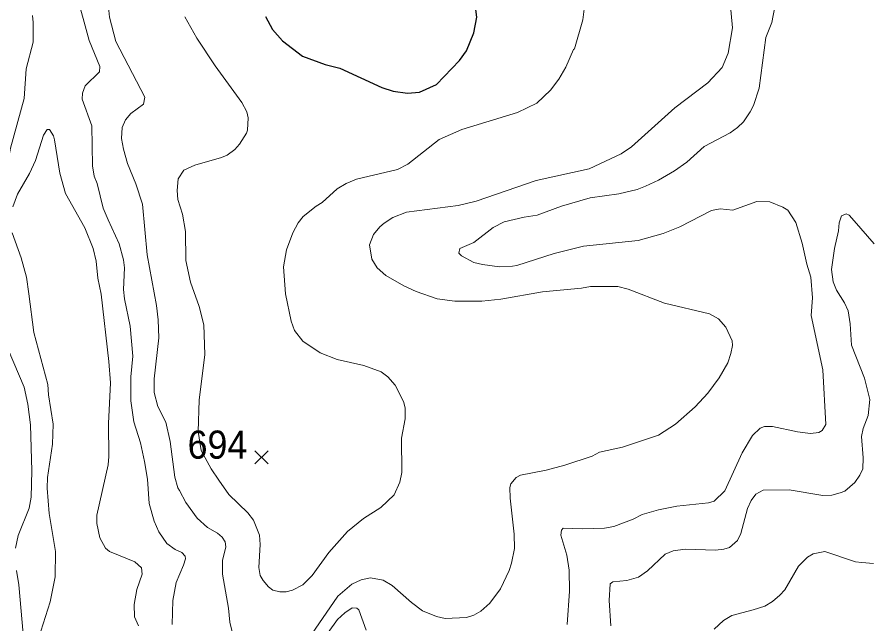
# Model space of a CAD drawing. Extents: x 294.2 to 320.3, y 7482.7 to 7510.7.
# Drawn here: x 299.313 to 301.736, y 7499.811 to 7501.537 of the extents above; entities that cross this region are included whole.
import ezdxf
from ezdxf.enums import TextEntityAlignment as Align

# ---------------------------------------------------------------- set-up
doc = ezdxf.new("R2010")
doc.units = 0
doc.header["$LTSCALE"] = 0.032
for name, color, linetype, lineweight in [('1', 7, 'Continuous', 25), ('2', 7, 'Continuous', 13), ('21', 7, 'Continuous', 25)]:
    doc.layers.add(name, color=color, linetype=linetype, lineweight=lineweight)
doc.layers.add('61', color=7, linetype='Continuous')

msp = doc.modelspace()

# ---------------------------------------------------------------- linework, layer by layer
at = {"layer": '1'}
for points in [[(300.3508, 7501.3361), (300.3831, 7501.3259), (300.424, 7501.3204), (300.4578, 7501.3228), (300.506, 7501.3448), (300.5715, 7501.4132), (300.5911, 7501.4407), (300.6126, 7501.4918), (300.6205, 7501.5359), (300.6105, 7501.62)], [(300.0202, 7501.5378), (300.0398, 7501.5016), (300.0681, 7501.4686), (300.1247, 7501.4253), (300.1896, 7501.4017), (300.2312, 7501.3915), (300.3508, 7501.3361)]]:
    msp.add_lwpolyline(points, dxfattribs=at)
at = {"layer": '2'}
for points in [[(299.938, 7499.7358), (299.9189, 7499.8163), (299.915, 7499.8559), (299.8978, 7499.9529), (299.8978, 7499.9912), (299.9068, 7500.0308), (299.9048, 7500.0449), (299.8965, 7500.0576), (299.8838, 7500.0691), (299.855, 7500.0857), (299.8256, 7500.1119), (299.7931, 7500.156), (299.7752, 7500.1904), (299.7701, 7500.1981), (299.7618, 7500.2287), (299.749, 7500.3296), (299.7369, 7500.3845), (299.7133, 7500.4292), (299.7031, 7500.4688), (299.7037, 7500.5084), (299.7165, 7500.6246), (299.7146, 7500.6757), (299.7101, 7500.7165), (299.6833, 7500.8608), (299.6705, 7501.0051), (299.6513, 7501.0626), (299.6271, 7501.1201), (299.6156, 7501.1609), (299.6105, 7501.1916), (299.6124, 7501.2222), (299.6218, 7501.2445), (299.6367, 7501.2624), (299.6731, 7501.2886), (299.6769, 7501.309), (299.5945, 7501.4667), (299.5766, 7501.5363), (299.5671, 7501.6321)], [(299.7541, 7499.8099), (299.7561, 7499.8776), (299.7663, 7499.9287), (299.7867, 7499.9785), (299.7924, 7499.9963), (299.7918, 7500.004), (299.7822, 7500.0142), (299.7631, 7500.0225), (299.7395, 7500.0397), (299.7165, 7500.0729), (299.7037, 7500.1036), (299.689, 7500.1534), (299.6839, 7500.2224), (299.6762, 7500.2734), (299.6641, 7500.3258), (299.6456, 7500.3858), (299.6367, 7500.4458), (299.6367, 7500.5135), (299.643, 7500.5722), (299.6348, 7500.6578), (299.6188, 7500.7357), (299.6162, 7500.7625), (299.6188, 7500.8238), (299.6162, 7500.8468), (299.6035, 7500.8915), (299.5728, 7500.9604), (299.5581, 7500.993), (299.5409, 7501.0632), (299.5326, 7501.0843), (299.5281, 7501.1137), (299.5256, 7501.2273), (299.4981, 7501.3027), (299.4994, 7501.3205), (299.5071, 7501.341), (299.5479, 7501.3805), (299.5492, 7501.3959), (299.5186, 7501.4699), (299.4828, 7501.6027)], [(301.3414, 7501.5772), (301.3478, 7501.5057), (301.3357, 7501.4342), (301.3184, 7501.3933), (301.2782, 7501.3499), (301.1844, 7501.2784), (301.0605, 7501.1673), (301.0311, 7501.1475), (300.9405, 7501.1054), (300.7898, 7501.0715), (300.6187, 7501.0127), (300.5676, 7501.0007), (300.4213, 7500.9821), (300.3824, 7500.9668), (300.3575, 7500.9509), (300.3447, 7500.9406), (300.3269, 7500.9183), (300.316, 7500.8889), (300.3224, 7500.8481), (300.3371, 7500.8232), (300.362, 7500.8021), (300.4131, 7500.7727), (300.4488, 7500.7561), (300.5076, 7500.7357), (300.5587, 7500.7293), (300.6353, 7500.7287), (300.6889, 7500.7344), (300.8077, 7500.7555), (300.9188, 7500.7657), (300.9443, 7500.7708), (301.0222, 7500.7708), (301.0509, 7500.7631), (301.155, 7500.7236), (301.2827, 7500.6929), (301.3082, 7500.6789), (301.3293, 7500.6552), (301.3472, 7500.6163), (301.3478, 7500.6029), (301.3433, 7500.5799), (301.3344, 7500.5531), (301.3101, 7500.511), (301.2775, 7500.4675), (301.2418, 7500.4286), (301.1863, 7500.3788), (301.1371, 7500.3475), (301.035, 7500.314), (300.9701, 7500.3), (300.9489, 7500.2878), (300.8708, 7500.263), (300.8185, 7500.2485), (300.7451, 7500.2345), (300.7323, 7500.2274), (300.7176, 7500.2096), (300.7151, 7500.1994), (300.7157, 7500.1687), (300.7272, 7500.0666), (300.7278, 7500.0257), (300.7195, 7499.9836), (300.7131, 7499.9631), (300.6883, 7499.9108), (300.6582, 7499.8699), (300.632, 7499.8476), (300.6123, 7499.8361), (300.5919, 7499.8297), (300.5306, 7499.8271), (300.5063, 7499.8322), (300.4667, 7499.8488)], [(301.4685, 7501.5657), (301.4595, 7501.5216), (301.4423, 7501.4789), (301.4238, 7501.3346), (301.4072, 7501.2848), (301.3982, 7501.2669), (301.3791, 7501.2388), (301.3618, 7501.2222), (301.3414, 7501.2075), (301.2674, 7501.1686), (301.2182, 7501.1245), (301.1831, 7501.0996), (301.1371, 7501.0728), (301.1001, 7501.0556), (301.0771, 7501.0466), (301.0247, 7501.0339), (300.943, 7501.023), (300.8613, 7500.9994), (300.7923, 7500.9738), (300.7553, 7500.9681), (300.6985, 7500.954), (300.6672, 7500.9387), (300.6123, 7500.8959), (300.5727, 7500.8787), (300.5701, 7500.8653), (300.5771, 7500.8576), (300.6123, 7500.8391), (300.6366, 7500.8327), (300.6851, 7500.8263), (300.7221, 7500.8283), (300.7349, 7500.8301), (300.8409, 7500.8646), (300.9239, 7500.8851), (301.0797, 7500.9017), (301.1512, 7500.9208), (301.1977, 7500.94), (301.2878, 7500.9866), (301.3133, 7500.991), (301.3491, 7500.9879), (301.4168, 7501.0121), (301.4538, 7501.0115), (301.4908, 7500.9961), (301.5049, 7500.9873), (301.5278, 7500.9528), (301.5464, 7500.894), (301.5591, 7500.834), (301.5706, 7500.797), (301.5751, 7500.7383), (301.5712, 7500.6884), (301.6044, 7500.5339), (301.6134, 7500.3781), (301.6032, 7500.3609), (301.593, 7500.3558), (301.57, 7500.3526), (301.533, 7500.3571), (301.4615, 7500.373), (301.4385, 7500.3724), (301.427, 7500.3679), (301.4052, 7500.3468), (301.3753, 7500.2977), (301.3261, 7500.1892), (301.2961, 7500.1598), (301.2801, 7500.1553), (301.1901, 7500.1463)], [(299.357, 7501.5415), (299.3596, 7501.521)], [(299.7906, 7501.5376), (299.825, 7501.4763), (299.8767, 7501.3984), (299.9527, 7501.2937), (299.9668, 7501.2669), (299.9706, 7501.2503), (299.9687, 7501.2146), (299.9655, 7501.2069), (299.9457, 7501.175), (299.9323, 7501.1596), (299.9106, 7501.1443), (299.8946, 7501.1373), (299.8193, 7501.1156), (299.7874, 7501.1009), (299.7714, 7501.0766), (299.7689, 7501.0434), (299.7707, 7501.0179), (299.7842, 7500.9758), (299.7924, 7500.9272), (299.7937, 7500.8442), (299.8065, 7500.7829), (299.8314, 7500.714), (299.8448, 7500.6616), (299.8474, 7500.5774), (299.8308, 7500.4471), (299.8287, 7500.3585), (299.8373, 7500.3039), (299.8655, 7500.2524), (299.8873, 7500.2196), (299.916, 7500.179), (299.9693, 7500.1272), (299.9859, 7500.1062), (300.0031, 7500.064), (300.0044, 7500.0372), (300.0006, 7499.9721), (300.0044, 7499.9491), (300.0128, 7499.9344), (300.0287, 7499.9165), (300.0408, 7499.9076), (300.0606, 7499.9025), (300.0785, 7499.9025), (300.0964, 7499.9069), (300.1258, 7499.9222), (300.1525, 7499.9491), (300.1998, 7500.0142), (300.2534, 7500.0742), (300.2988, 7500.1106), (300.3479, 7500.1425), (300.3856, 7500.1783), (300.4022, 7500.2147), (300.4073, 7500.2415), (300.4067, 7500.3398), (300.4175, 7500.3948)], [(300.2994, 7500.5461), (300.2241, 7500.5633), (300.1756, 7500.5824), (300.1257, 7500.6156), (300.1021, 7500.645), (300.0925, 7500.6718), (300.0772, 7500.7497), (300.0708, 7500.8264), (300.0798, 7500.8749), (300.0976, 7500.9234), (300.1124, 7500.9515), (300.127, 7500.9694), (300.1641, 7500.9994), (300.1813, 7501.0096), (300.2241, 7501.0485), (300.2496, 7501.0632), (300.279, 7501.076), (300.3952, 7501.1034), (300.4246, 7501.1188), (300.5133, 7501.1884), (300.5778, 7501.2171), (300.7362, 7501.265), (300.7915, 7501.2917), (300.8305, 7501.3284), (300.8541, 7501.3602), (300.8736, 7501.3939), (300.8954, 7501.444), (300.899, 7501.4463), (300.9219, 7501.5287), (300.9258, 7501.5593)], [(299.3596, 7501.521), (299.3596, 7501.4648), (299.3391, 7501.3895), (299.334, 7501.3052), (299.2944, 7501.1635), (299.2681, 7501.0211), (299.2446, 7500.9145)], [(299.3015, 7500.9975), (299.3149, 7501.0332), (299.3487, 7501.092), (299.3659, 7501.129), (299.3889, 7501.2005), (299.3992, 7501.2171), (299.4056, 7501.2171), (299.417, 7501.1992), (299.4202, 7501.1877), (299.4349, 7501.0932), (299.4515, 7501.0345), (299.5058, 7500.9375), (299.5301, 7500.8787), (299.5383, 7500.843), (299.5434, 7500.7944), (299.5524, 7500.7485), (299.5748, 7500.5569), (299.5792, 7500.4969), (299.5735, 7500.3807), (299.5748, 7500.2875), (299.5722, 7500.2632), (299.5403, 7500.1202)], [(301.0024, 7499.8061), (300.9973, 7499.8775), (301.0004, 7499.9255), (301.0081, 7499.9312), (301.0477, 7499.9344), (301.0809, 7499.9446), (301.1065, 7499.9625), (301.1569, 7500.0091), (301.1793, 7500.0193), (301.2137, 7500.0238), (301.2993, 7500.0212), (301.3236, 7500.0238), (301.3395, 7500.0289), (301.3625, 7500.0487), (301.372, 7500.0679), (301.3906, 7500.1394), (301.4008, 7500.1623), (301.4142, 7500.1802), (301.4353, 7500.1911), (301.5087, 7500.1929), (301.6045, 7500.1763), (301.63, 7500.1776), (301.6543, 7500.184), (301.6671, 7500.1891), (301.6958, 7500.2134), (301.7104, 7500.2339), (301.7188, 7500.2524), (301.72, 7500.2837), (301.7149, 7500.3437), (301.72, 7500.3667), (301.7341, 7500.4037), (301.7385, 7500.4497), (301.7232, 7500.5097), (301.6862, 7500.6042), (301.6823, 7500.6642), (301.6766, 7500.7012), (301.6664, 7500.7242), (301.6434, 7500.76), (301.6345, 7500.7842), (301.6294, 7500.8187), (301.6376, 7500.8787), (301.6498, 7500.9285), (301.6511, 7500.9515), (301.6581, 7500.9713), (301.6709, 7500.977), (301.6793, 7500.9737), (301.6938, 7500.9572), (301.7507, 7500.8921)], [(299.3807, 7499.7908), (299.4075, 7499.8738), (299.4215, 7499.9453), (299.4228, 7500.0168), (299.4043, 7500.1253), (299.3991, 7500.1968), (299.3998, 7500.2275), (299.4145, 7500.322), (299.4158, 7500.3794), (299.4023, 7500.4624), (299.4011, 7500.4918), (299.3608, 7500.6399), (299.3468, 7500.7497), (299.3404, 7500.797), (299.3251, 7500.8519), (299.2996, 7500.9234)], [(299.2721, 7500.6297), (299.3334, 7500.4841), (299.3442, 7500.4356), (299.3513, 7500.3769), (299.3551, 7500.2466), (299.3532, 7500.1713), (299.3481, 7500.14), (299.3168, 7500.0627), (299.3092, 7500.027)], [(300.4175, 7500.3948), (300.4169, 7500.4254), (300.4124, 7500.4433), (300.3888, 7500.4898), (300.3677, 7500.5135), (300.3492, 7500.5282), (300.2994, 7500.5461)], [(301.1901, 7500.1463), (301.1371, 7500.1355), (301.0911, 7500.1221), (301.0656, 7500.1087), (301.0107, 7500.0883), (300.9839, 7500.0838), (300.9213, 7500.0812)], [(299.5403, 7500.1202), (299.5403, 7500.0972), (299.5485, 7500.0557), (299.5645, 7500.0269), (299.576, 7500.0167), (299.6482, 7499.9874), (299.6673, 7499.9708)], [(300.9213, 7500.0812), (300.8664, 7500.0838), (300.8613, 7500.0774), (300.8594, 7500.0634), (300.8766, 7500.0066), (300.883, 7499.9644), (300.8842, 7499.9044), (300.8779, 7499.8099)], [(301.7488, 7499.9835), (301.7156, 7499.9855), (301.6977, 7499.988), (301.6109, 7500.0174), (301.5777, 7500.0103), (301.5611, 7500.0014), (301.5355, 7499.9759), (301.4966, 7499.9082), (301.4825, 7499.8929), (301.4621, 7499.875), (301.4398, 7499.8616), (301.4066, 7499.8514), (301.3465, 7499.8348), (301.3223, 7499.8208), (301.2961, 7499.7965)], [(299.3117, 7499.9631), (299.3181, 7499.9223), (299.3334, 7499.7512), (299.3309, 7499.6924), (299.3327, 7499.6413), (299.3442, 7499.5967), (299.3551, 7499.5737), (299.38, 7499.5379), (299.4004, 7499.4874), (299.4094, 7499.4434), (299.4113, 7499.3681), (299.4049, 7499.2685), (299.3851, 7499.1063), (299.3838, 7498.9211), (299.3787, 7498.8726), (299.3557, 7498.8241), (299.3302, 7498.7902), (299.2989, 7498.7596)], [(299.6673, 7499.9708), (299.6693, 7499.9529), (299.6539, 7499.9095), (299.6463, 7499.8661), (299.6475, 7499.8316), (299.659, 7499.8061)], [(300.4667, 7499.8488), (300.4348, 7499.8724), (300.3799, 7499.9204), (300.3543, 7499.9357), (300.3186, 7499.9421), (300.2918, 7499.937), (300.265, 7499.9242)], [(300.265, 7499.9242), (300.226, 7499.8903), (300.1302, 7499.7512)], [(300.3058, 7499.7933), (300.2854, 7499.8514), (300.2796, 7499.8558), (300.2662, 7499.8571), (300.2451, 7499.8431), (300.2247, 7499.8239), (300.1985, 7499.7869)]]:
    msp.add_lwpolyline(points, dxfattribs=at)
at = {"layer": '21'}
for p, q in [((299.9897, 7500.3038), (300.0272, 7500.2663)), ((300.0272, 7500.3038), (299.9897, 7500.2663))]:
    msp.add_line(p, q, dxfattribs=at)

# ---------------------------------------------------------------- texts
at = {"layer": '61', "width": 0.95}
msp.add_text('694', height=0.08, dxfattribs=at).set_placement((299.8832, 7500.281), align=Align.CENTER)

doc.saveas('drawing.dxf')
